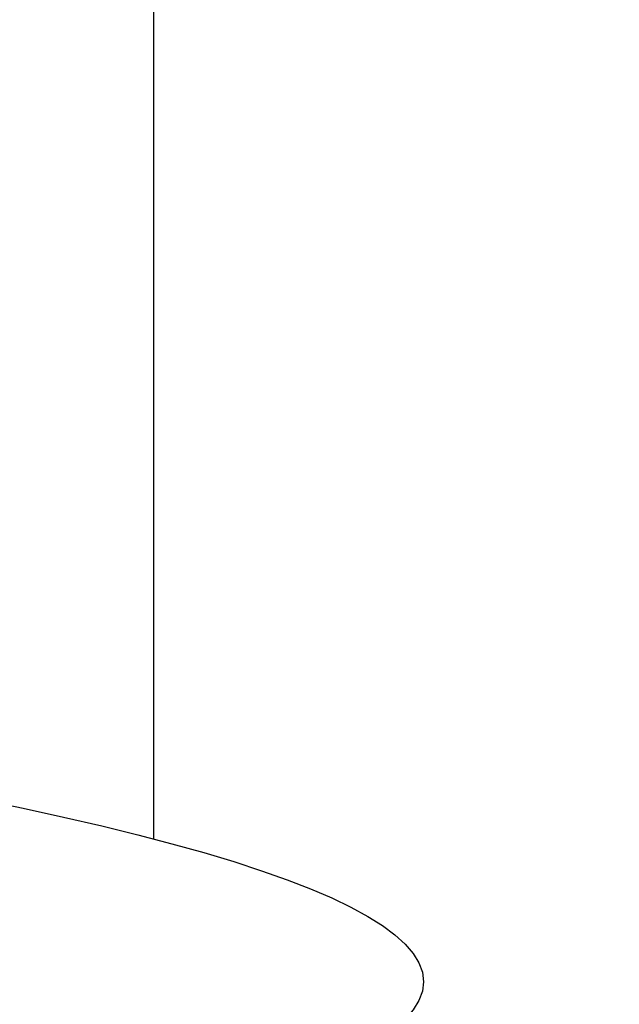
# Model space of a CAD drawing. Header units: millimetres. Extents: x -505 to 505, y 0 to 800.
# Tile 561 of 656: x -151.672 to -151.416, y 340.639 to 341.059. Entities that reach past the tile are written whole.
import ezdxf

# ---------------------------------------------------------------- set-up
doc = ezdxf.new("R2010")
doc.units = ezdxf.units.MM
doc.header["$MEASUREMENT"] = 0
doc.layers.add('IGES level 1', color=255, linetype='Continuous')
doc.layers.add('IGES level 12', color=255, linetype='Continuous')

msp = doc.modelspace()

# ---------------------------------------------------------------- linework, layer by layer
at = {"layer": 'IGES level 1'}
for points in [[(-191.18584, 355.97947, 190.25192), (20.90763, 347.21908, 21.61319), (233.00109, 338.4587, -147.02555)], [(233.00109, 338.4587, -147.02555), (20.90763, 347.21908, 21.61319), (-191.18584, 355.97947, 190.25192)], [(195.47753, 337.9529, -156.76228), (-20.80552, 346.88633, 15.20766), (-237.08857, 355.81976, 187.17759)], [(-237.08857, 355.81976, 187.17759), (-20.80552, 346.88633, 15.20766), (195.47753, 337.9529, -156.76228)]]:
    msp.add_open_spline(points, degree=2, dxfattribs=at)
at = {"layer": 'IGES level 12', "extrusion": (-7.37226e-16, 0.998653, -0.051878)}
msp.add_arc((157.5, -87.05156, 345.63029), 6, 90, 270, dxfattribs=at)
msp.add_arc((157.5, -87.05156, 345.63029), 6, 90, 270, dxfattribs=at)
at = {"layer": 'IGES level 12'}
for points in [[(-233.00109, 338.4587, -147.02555), (-128.94286, 342.75676, -64.28727), (-24.88462, 347.05482, 18.45101)], [(-24.88462, 347.05482, 18.45101), (-128.94286, 342.75676, -64.28727), (-233.00109, 338.4587, -147.02555)], [(-151.61529, 346.7015, -104.00714), (-151.61529, 343.70553, -103.8515), (-151.61529, 340.70957, -103.69587)], [(0, 346.02697, -1.33513), (-97.73877, 341.98994, -79.0487), (-195.47753, 337.9529, -156.76228)], [(-195.47753, 337.9529, -156.76228), (-97.73877, 341.98994, -79.0487), (0, 346.02697, -1.33513)]]:
    msp.add_open_spline(points, degree=2, dxfattribs=at)

doc.saveas('drawing.dxf')
